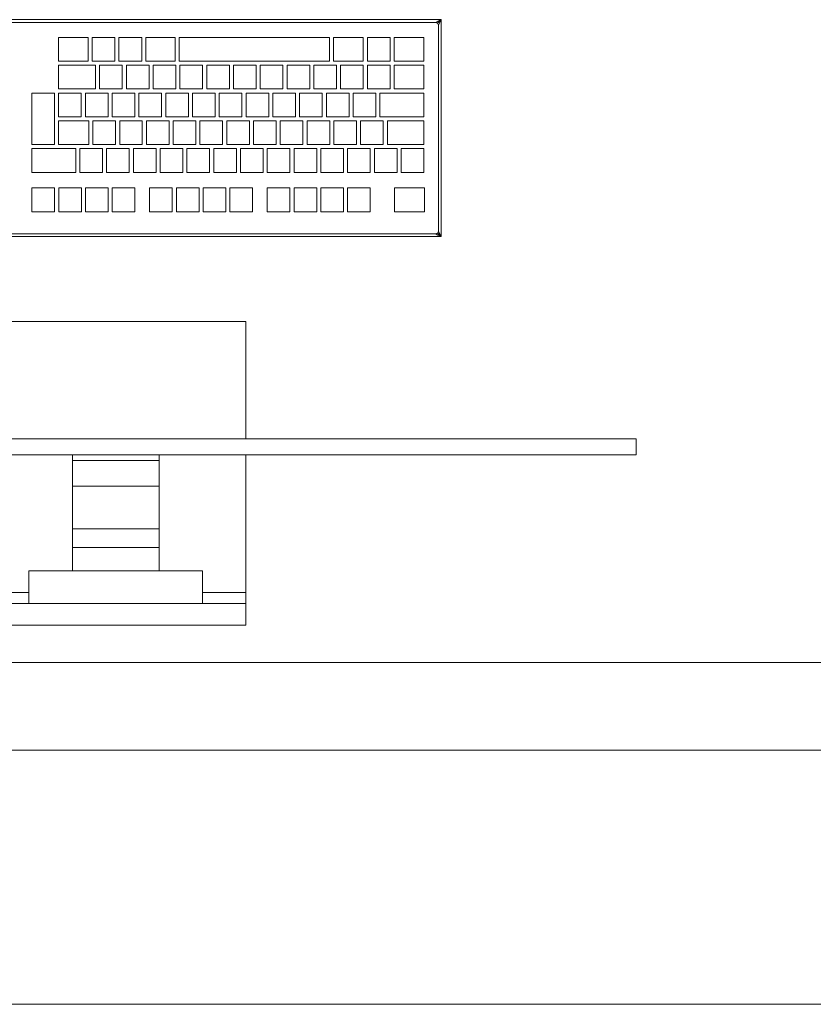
# Model space of a CAD drawing. Header units: millimetres. Extents: x 2 to 902, y -447 to 199.
# Tile 899 of 1056: x 57.883 to 58.813, y 145.724 to 146.877. Entities that reach past the tile are written whole.
import ezdxf

# ---------------------------------------------------------------- set-up
doc = ezdxf.new("R2010")
doc.units = ezdxf.units.MM
doc.header["$MEASUREMENT"] = 0
for name, color, linetype, lineweight in [('IFC-Elemento construtivo genérico-Contorno', 253, 'Continuous', 5), ('IFC-Laje-Contorno', 134, 'Continuous', 5), ('IFC-Parede-Contorno', 42, 'Continuous', 5)]:
    doc.layers.add(name, color=color, linetype=linetype, lineweight=lineweight)

msp = doc.modelspace()

# ---------------------------------------------------------------- linework, layer by layer
at = {"layer": 'IFC-Elemento construtivo genérico-Contorno', "color": 7, "lineweight": 5}
for p, q in [((57.6149, 146.8772), (58.3769, 146.8772)), ((57.6149, 146.8772), (58.3769, 146.8772)), ((57.6212, 146.874), (58.3705, 146.874)), ((57.6212, 146.874), (58.3705, 146.874)), ((58.3705, 146.874), (58.3769, 146.8772)), ((58.3705, 146.874), (58.3732, 146.8753)), ((58.3705, 146.874), (58.3719, 146.8746)), ((58.3705, 146.874), (58.3721, 146.8733)), ((58.3705, 146.874), (58.3721, 146.8733)), ((58.3705, 146.874), (58.3714, 146.8736)), ((58.3705, 146.874), (58.3728, 146.8731)), ((58.3714, 146.8736), (58.3728, 146.8731)), ((58.3714, 146.8736), (58.3721, 146.8733)), ((58.3714, 146.8736), (58.3721, 146.8733)), ((58.3719, 146.8746), (58.3769, 146.8772)), ((58.3728, 146.8731), (58.3744, 146.8747)), ((58.3728, 146.8731), (58.3744, 146.8747)), ((58.3732, 146.8753), (58.3769, 146.8772)), ((58.3737, 146.8708), (58.3769, 146.8772)), ((58.3744, 146.8747), (58.3769, 146.8772)), ((58.3744, 146.8747), (58.3769, 146.8772)), ((58.3769, 146.6232), (58.3769, 146.8772)), ((58.3769, 146.6232), (58.3769, 146.8772)), ((58.3721, 146.8733), (58.3728, 146.8731)), ((58.3721, 146.8733), (58.3728, 146.8731)), ((58.3728, 146.8731), (58.3734, 146.8716)), ((58.3728, 146.8731), (58.3737, 146.8708)), ((58.3728, 146.8731), (58.3737, 146.8708)), ((58.3728, 146.8731), (58.3734, 146.8716)), ((58.3734, 146.8716), (58.3737, 146.8708)), ((58.3734, 146.8716), (58.3737, 146.8708)), ((58.3737, 146.8708), (58.375, 146.8734)), ((58.3737, 146.8708), (58.3741, 146.8715)), ((58.3737, 146.6295), (58.3737, 146.8708)), ((58.3737, 146.6295), (58.3737, 146.8708)), ((58.3741, 146.8715), (58.375, 146.8734)), ((57.929, 146.8287), (57.929, 146.8565)), ((57.929, 146.8565), (57.9635, 146.8565)), ((57.929, 146.8287), (57.929, 146.8565)), ((57.929, 146.8565), (57.9635, 146.8565)), ((57.9635, 146.8287), (57.9635, 146.8565)), ((57.9635, 146.8287), (57.9635, 146.8565)), ((57.9684, 146.8287), (57.9684, 146.8565)), ((57.9684, 146.8565), (57.9949, 146.8565)), ((57.9684, 146.8287), (57.9684, 146.8565)), ((57.9684, 146.8565), (57.9949, 146.8565)), ((57.9949, 146.8287), (57.9949, 146.8565)), ((57.9949, 146.8287), (57.9949, 146.8565)), ((57.9997, 146.8287), (57.9997, 146.8565)), ((57.9997, 146.8565), (58.0263, 146.8565)), ((57.9997, 146.8287), (57.9997, 146.8565)), ((57.9997, 146.8565), (58.0263, 146.8565)), ((58.0263, 146.8287), (58.0263, 146.8565)), ((58.0263, 146.8287), (58.0263, 146.8565)), ((58.0311, 146.8287), (58.0311, 146.8565)), ((58.0311, 146.8565), (58.0655, 146.8565)), ((58.0311, 146.8287), (58.0311, 146.8565)), ((58.0311, 146.8565), (58.0655, 146.8565)), ((58.0655, 146.8287), (58.0655, 146.8565)), ((58.0655, 146.8287), (58.0655, 146.8565)), ((58.0703, 146.8287), (58.0703, 146.8565)), ((58.0703, 146.8565), (58.2461, 146.8565)), ((58.0703, 146.8287), (58.0703, 146.8565)), ((58.0703, 146.8565), (58.2461, 146.8565)), ((58.2461, 146.8287), (58.2461, 146.8565)), ((58.2461, 146.8287), (58.2461, 146.8565)), ((58.251, 146.8287), (58.251, 146.8565)), ((58.251, 146.8565), (58.2857, 146.8565)), ((58.251, 146.8287), (58.251, 146.8565)), ((58.251, 146.8565), (58.2857, 146.8565)), ((58.2857, 146.8287), (58.2857, 146.8565)), ((58.2857, 146.8287), (58.2857, 146.8565)), ((58.2906, 146.8287), (58.2906, 146.8565)), ((58.2906, 146.8565), (58.3171, 146.8565)), ((58.2906, 146.8287), (58.2906, 146.8565)), ((58.2906, 146.8565), (58.3171, 146.8565)), ((58.3171, 146.8287), (58.3171, 146.8565)), ((58.3171, 146.8287), (58.3171, 146.8565)), ((58.3219, 146.8287), (58.3219, 146.8565)), ((58.3219, 146.8565), (58.3567, 146.8565)), ((58.3219, 146.8287), (58.3219, 146.8565)), ((58.3219, 146.8565), (58.3567, 146.8565)), ((58.3567, 146.8287), (58.3567, 146.8565)), ((58.3567, 146.8287), (58.3567, 146.8565)), ((57.929, 146.8287), (57.9635, 146.8287)), ((57.929, 146.8287), (57.9635, 146.8287)), ((57.9684, 146.8287), (57.9949, 146.8287)), ((57.9684, 146.8287), (57.9949, 146.8287)), ((57.9997, 146.8287), (58.0263, 146.8287)), ((57.9997, 146.8287), (58.0263, 146.8287)), ((58.0311, 146.8287), (58.0655, 146.8287)), ((58.0311, 146.8287), (58.0655, 146.8287)), ((58.0703, 146.8287), (58.2461, 146.8287)), ((58.0703, 146.8287), (58.2461, 146.8287)), ((58.251, 146.8287), (58.2857, 146.8287)), ((58.251, 146.8287), (58.2857, 146.8287)), ((58.2906, 146.8287), (58.3171, 146.8287)), ((58.2906, 146.8287), (58.3171, 146.8287)), ((58.3219, 146.8287), (58.3567, 146.8287)), ((58.3219, 146.8287), (58.3567, 146.8287)), ((57.929, 146.7962), (57.929, 146.8239)), ((57.929, 146.8239), (57.9722, 146.8239)), ((57.929, 146.7962), (57.929, 146.8239)), ((57.929, 146.8239), (57.9722, 146.8239)), ((57.9722, 146.7962), (57.9722, 146.8239)), ((57.9722, 146.7962), (57.9722, 146.8239)), ((57.977, 146.7962), (57.977, 146.8239)), ((57.977, 146.8239), (58.0036, 146.8239)), ((57.977, 146.7962), (57.977, 146.8239)), ((57.977, 146.8239), (58.0036, 146.8239)), ((58.0036, 146.7962), (58.0036, 146.8239)), ((58.0036, 146.7962), (58.0036, 146.8239)), ((58.0084, 146.7962), (58.0084, 146.8239)), ((58.0084, 146.8239), (58.0349, 146.8239)), ((58.0084, 146.7962), (58.0084, 146.8239)), ((58.0084, 146.8239), (58.0349, 146.8239)), ((58.0349, 146.7962), (58.0349, 146.8239)), ((58.0349, 146.7962), (58.0349, 146.8239)), ((58.0397, 146.7962), (58.0397, 146.8239)), ((58.0397, 146.8239), (58.0663, 146.8239)), ((58.0397, 146.7962), (58.0397, 146.8239)), ((58.0397, 146.8239), (58.0663, 146.8239)), ((58.0663, 146.7962), (58.0663, 146.8239)), ((58.0663, 146.7962), (58.0663, 146.8239)), ((58.0711, 146.7962), (58.0711, 146.8239)), ((58.0711, 146.8239), (58.0976, 146.8239)), ((58.0711, 146.7962), (58.0711, 146.8239)), ((58.0711, 146.8239), (58.0976, 146.8239)), ((58.0976, 146.7962), (58.0976, 146.8239)), ((58.0976, 146.7962), (58.0976, 146.8239)), ((58.1024, 146.7962), (58.1024, 146.8239)), ((58.1024, 146.8239), (58.129, 146.8239)), ((58.1024, 146.7962), (58.1024, 146.8239)), ((58.1024, 146.8239), (58.129, 146.8239)), ((58.129, 146.7962), (58.129, 146.8239)), ((58.129, 146.7962), (58.129, 146.8239)), ((58.1338, 146.7962), (58.1338, 146.8239)), ((58.1338, 146.8239), (58.1603, 146.8239)), ((58.1338, 146.7962), (58.1338, 146.8239)), ((58.1338, 146.8239), (58.1603, 146.8239)), ((58.1603, 146.7962), (58.1603, 146.8239)), ((58.1603, 146.7962), (58.1603, 146.8239)), ((58.1652, 146.7962), (58.1652, 146.8239)), ((58.1652, 146.8239), (58.1917, 146.8239)), ((58.1652, 146.7962), (58.1652, 146.8239)), ((58.1652, 146.8239), (58.1917, 146.8239)), ((58.1917, 146.7962), (58.1917, 146.8239)), ((58.1917, 146.7962), (58.1917, 146.8239)), ((58.1965, 146.7962), (58.1965, 146.8239)), ((58.1965, 146.8239), (58.223, 146.8239)), ((58.1965, 146.7962), (58.1965, 146.8239)), ((58.1965, 146.8239), (58.223, 146.8239)), ((58.223, 146.7962), (58.223, 146.8239)), ((58.223, 146.7962), (58.223, 146.8239)), ((58.2279, 146.7962), (58.2279, 146.8239)), ((58.2279, 146.8239), (58.2544, 146.8239)), ((58.2279, 146.7962), (58.2279, 146.8239)), ((58.2279, 146.8239), (58.2544, 146.8239)), ((58.2544, 146.7962), (58.2544, 146.8239)), ((58.2544, 146.7962), (58.2544, 146.8239)), ((58.2592, 146.7962), (58.2592, 146.8239)), ((58.2592, 146.8239), (58.2857, 146.8239)), ((58.2592, 146.7962), (58.2592, 146.8239)), ((58.2592, 146.8239), (58.2857, 146.8239)), ((58.2857, 146.7962), (58.2857, 146.8239)), ((58.2857, 146.7962), (58.2857, 146.8239)), ((58.2906, 146.7962), (58.2906, 146.8239)), ((58.2906, 146.8239), (58.3171, 146.8239)), ((58.2906, 146.7962), (58.2906, 146.8239)), ((58.2906, 146.8239), (58.3171, 146.8239)), ((58.3171, 146.7962), (58.3171, 146.8239)), ((58.3171, 146.7962), (58.3171, 146.8239)), ((58.3219, 146.7962), (58.3219, 146.8239)), ((58.3219, 146.8239), (58.3567, 146.8239)), ((58.3219, 146.7962), (58.3219, 146.8239)), ((58.3219, 146.8239), (58.3567, 146.8239)), ((58.3567, 146.7962), (58.3567, 146.8239)), ((58.3567, 146.7962), (58.3567, 146.8239)), ((57.929, 146.7962), (57.9722, 146.7962)), ((57.929, 146.7962), (57.9722, 146.7962)), ((57.977, 146.7962), (58.0036, 146.7962)), ((57.977, 146.7962), (58.0036, 146.7962)), ((58.0084, 146.7962), (58.0349, 146.7962)), ((58.0084, 146.7962), (58.0349, 146.7962)), ((58.0397, 146.7962), (58.0663, 146.7962)), ((58.0397, 146.7962), (58.0663, 146.7962)), ((58.0711, 146.7962), (58.0976, 146.7962)), ((58.0711, 146.7962), (58.0976, 146.7962)), ((58.1024, 146.7962), (58.129, 146.7962)), ((58.1024, 146.7962), (58.129, 146.7962)), ((58.1338, 146.7962), (58.1603, 146.7962)), ((58.1338, 146.7962), (58.1603, 146.7962)), ((58.1652, 146.7962), (58.1917, 146.7962)), ((58.1652, 146.7962), (58.1917, 146.7962)), ((58.1965, 146.7962), (58.223, 146.7962)), ((58.1965, 146.7962), (58.223, 146.7962)), ((58.2279, 146.7962), (58.2544, 146.7962)), ((58.2279, 146.7962), (58.2544, 146.7962)), ((58.2592, 146.7962), (58.2857, 146.7962)), ((58.2592, 146.7962), (58.2857, 146.7962)), ((58.2906, 146.7962), (58.3171, 146.7962)), ((58.2906, 146.7962), (58.3171, 146.7962)), ((58.3219, 146.7962), (58.3567, 146.7962)), ((58.3219, 146.7962), (58.3567, 146.7962)), ((57.8977, 146.731), (57.8977, 146.7913)), ((57.8977, 146.7913), (57.9242, 146.7913)), ((57.8977, 146.731), (57.8977, 146.7913)), ((57.8977, 146.7913), (57.9242, 146.7913)), ((57.9242, 146.731), (57.9242, 146.7913)), ((57.9242, 146.731), (57.9242, 146.7913)), ((57.929, 146.7636), (57.929, 146.7913)), ((57.929, 146.7913), (57.9555, 146.7913)), ((57.929, 146.7636), (57.929, 146.7913)), ((57.929, 146.7913), (57.9555, 146.7913)), ((57.9555, 146.7636), (57.9555, 146.7913)), ((57.9555, 146.7636), (57.9555, 146.7913)), ((57.9604, 146.7636), (57.9604, 146.7913)), ((57.9604, 146.7913), (57.9869, 146.7913)), ((57.9604, 146.7636), (57.9604, 146.7913)), ((57.9604, 146.7913), (57.9869, 146.7913)), ((57.9869, 146.7636), (57.9869, 146.7913)), ((57.9869, 146.7636), (57.9869, 146.7913)), ((57.9917, 146.7636), (57.9917, 146.7913)), ((57.9917, 146.7913), (58.0182, 146.7913)), ((57.9917, 146.7636), (57.9917, 146.7913)), ((57.9917, 146.7913), (58.0182, 146.7913)), ((58.0182, 146.7636), (58.0182, 146.7913)), ((58.0182, 146.7636), (58.0182, 146.7913)), ((58.0231, 146.7636), (58.0231, 146.7913)), ((58.0231, 146.7913), (58.0496, 146.7913)), ((58.0231, 146.7636), (58.0231, 146.7913)), ((58.0231, 146.7913), (58.0496, 146.7913)), ((58.0496, 146.7636), (58.0496, 146.7913)), ((58.0496, 146.7636), (58.0496, 146.7913)), ((58.0544, 146.7636), (58.0544, 146.7913)), ((58.0544, 146.7913), (58.0809, 146.7913)), ((58.0544, 146.7636), (58.0544, 146.7913)), ((58.0544, 146.7913), (58.0809, 146.7913)), ((58.0809, 146.7636), (58.0809, 146.7913)), ((58.0809, 146.7636), (58.0809, 146.7913)), ((58.0858, 146.7636), (58.0858, 146.7913)), ((58.0858, 146.7913), (58.1123, 146.7913)), ((58.0858, 146.7636), (58.0858, 146.7913)), ((58.0858, 146.7913), (58.1123, 146.7913)), ((58.1123, 146.7636), (58.1123, 146.7913)), ((58.1123, 146.7636), (58.1123, 146.7913)), ((58.1171, 146.7636), (58.1171, 146.7913)), ((58.1171, 146.7913), (58.1437, 146.7913)), ((58.1171, 146.7636), (58.1171, 146.7913)), ((58.1171, 146.7913), (58.1437, 146.7913)), ((58.1437, 146.7636), (58.1437, 146.7913)), ((58.1437, 146.7636), (58.1437, 146.7913)), ((58.1485, 146.7636), (58.1485, 146.7913)), ((58.1485, 146.7913), (58.175, 146.7913)), ((58.1485, 146.7636), (58.1485, 146.7913)), ((58.1485, 146.7913), (58.175, 146.7913)), ((58.175, 146.7636), (58.175, 146.7913)), ((58.175, 146.7636), (58.175, 146.7913)), ((58.1798, 146.7636), (58.1798, 146.7913)), ((58.1798, 146.7913), (58.2064, 146.7913)), ((58.1798, 146.7636), (58.1798, 146.7913)), ((58.1798, 146.7913), (58.2064, 146.7913)), ((58.2064, 146.7636), (58.2064, 146.7913)), ((58.2064, 146.7636), (58.2064, 146.7913)), ((58.2112, 146.7636), (58.2112, 146.7913)), ((58.2112, 146.7913), (58.2377, 146.7913)), ((58.2112, 146.7636), (58.2112, 146.7913)), ((58.2112, 146.7913), (58.2377, 146.7913)), ((58.2377, 146.7636), (58.2377, 146.7913)), ((58.2377, 146.7636), (58.2377, 146.7913)), ((58.2425, 146.7636), (58.2425, 146.7913)), ((58.2425, 146.7913), (58.2691, 146.7913)), ((58.2425, 146.7636), (58.2425, 146.7913)), ((58.2425, 146.7913), (58.2691, 146.7913)), ((58.2691, 146.7636), (58.2691, 146.7913)), ((58.2691, 146.7636), (58.2691, 146.7913)), ((58.2739, 146.7636), (58.2739, 146.7913)), ((58.2739, 146.7913), (58.3004, 146.7913)), ((58.2739, 146.7636), (58.2739, 146.7913)), ((58.2739, 146.7913), (58.3004, 146.7913)), ((58.3004, 146.7636), (58.3004, 146.7913)), ((58.3004, 146.7636), (58.3004, 146.7913)), ((58.3052, 146.7636), (58.3052, 146.7913)), ((58.3052, 146.7913), (58.3567, 146.7913)), ((58.3052, 146.7636), (58.3052, 146.7913)), ((58.3052, 146.7913), (58.3567, 146.7913)), ((58.3567, 146.7636), (58.3567, 146.7913)), ((58.3567, 146.7636), (58.3567, 146.7913)), ((57.929, 146.7636), (57.9555, 146.7636)), ((57.929, 146.7636), (57.9555, 146.7636)), ((57.929, 146.731), (57.929, 146.7587)), ((57.929, 146.7587), (57.9643, 146.7587)), ((57.929, 146.731), (57.929, 146.7587)), ((57.929, 146.7587), (57.9643, 146.7587)), ((57.9604, 146.7636), (57.9869, 146.7636)), ((57.9604, 146.7636), (57.9869, 146.7636)), ((57.9643, 146.731), (57.9643, 146.7587)), ((57.9643, 146.731), (57.9643, 146.7587)), ((57.9691, 146.731), (57.9691, 146.7587)), ((57.9691, 146.7587), (57.9956, 146.7587)), ((57.9691, 146.731), (57.9691, 146.7587)), ((57.9691, 146.7587), (57.9956, 146.7587)), ((57.9917, 146.7636), (58.0182, 146.7636)), ((57.9917, 146.7636), (58.0182, 146.7636)), ((57.9956, 146.731), (57.9956, 146.7587)), ((57.9956, 146.731), (57.9956, 146.7587)), ((58.0005, 146.731), (58.0005, 146.7587)), ((58.0005, 146.7587), (58.027, 146.7587)), ((58.0005, 146.731), (58.0005, 146.7587)), ((58.0005, 146.7587), (58.027, 146.7587)), ((58.0231, 146.7636), (58.0496, 146.7636)), ((58.0231, 146.7636), (58.0496, 146.7636)), ((58.027, 146.731), (58.027, 146.7587)), ((58.027, 146.731), (58.027, 146.7587)), ((58.0318, 146.731), (58.0318, 146.7587)), ((58.0318, 146.7587), (58.0584, 146.7587)), ((58.0318, 146.731), (58.0318, 146.7587)), ((58.0318, 146.7587), (58.0584, 146.7587)), ((58.0544, 146.7636), (58.0809, 146.7636)), ((58.0544, 146.7636), (58.0809, 146.7636)), ((58.0584, 146.731), (58.0584, 146.7587)), ((58.0584, 146.731), (58.0584, 146.7587)), ((58.0632, 146.731), (58.0632, 146.7587)), ((58.0632, 146.7587), (58.0897, 146.7587)), ((58.0632, 146.731), (58.0632, 146.7587)), ((58.0632, 146.7587), (58.0897, 146.7587)), ((58.0858, 146.7636), (58.1123, 146.7636)), ((58.0858, 146.7636), (58.1123, 146.7636)), ((58.0897, 146.731), (58.0897, 146.7587)), ((58.0897, 146.731), (58.0897, 146.7587)), ((58.0945, 146.731), (58.0945, 146.7587)), ((58.0945, 146.7587), (58.1211, 146.7587)), ((58.0945, 146.731), (58.0945, 146.7587)), ((58.0945, 146.7587), (58.1211, 146.7587)), ((58.1171, 146.7636), (58.1437, 146.7636)), ((58.1171, 146.7636), (58.1437, 146.7636)), ((58.1211, 146.731), (58.1211, 146.7587)), ((58.1211, 146.731), (58.1211, 146.7587)), ((58.1259, 146.731), (58.1259, 146.7587)), ((58.1259, 146.7587), (58.1524, 146.7587)), ((58.1259, 146.731), (58.1259, 146.7587)), ((58.1259, 146.7587), (58.1524, 146.7587)), ((58.1485, 146.7636), (58.175, 146.7636)), ((58.1485, 146.7636), (58.175, 146.7636)), ((58.1524, 146.731), (58.1524, 146.7587)), ((58.1524, 146.731), (58.1524, 146.7587)), ((58.1572, 146.731), (58.1572, 146.7587)), ((58.1572, 146.7587), (58.1838, 146.7587)), ((58.1572, 146.731), (58.1572, 146.7587)), ((58.1572, 146.7587), (58.1838, 146.7587)), ((58.1798, 146.7636), (58.2064, 146.7636)), ((58.1798, 146.7636), (58.2064, 146.7636)), ((58.1838, 146.731), (58.1838, 146.7587)), ((58.1838, 146.731), (58.1838, 146.7587)), ((58.1886, 146.731), (58.1886, 146.7587)), ((58.1886, 146.7587), (58.2151, 146.7587)), ((58.1886, 146.731), (58.1886, 146.7587)), ((58.1886, 146.7587), (58.2151, 146.7587)), ((58.2112, 146.7636), (58.2377, 146.7636)), ((58.2112, 146.7636), (58.2377, 146.7636)), ((58.2151, 146.731), (58.2151, 146.7587)), ((58.2151, 146.731), (58.2151, 146.7587)), ((58.22, 146.731), (58.22, 146.7587)), ((58.22, 146.7587), (58.2465, 146.7587)), ((58.22, 146.731), (58.22, 146.7587)), ((58.22, 146.7587), (58.2465, 146.7587)), ((58.2425, 146.7636), (58.2691, 146.7636)), ((58.2425, 146.7636), (58.2691, 146.7636)), ((58.2465, 146.731), (58.2465, 146.7587)), ((58.2465, 146.731), (58.2465, 146.7587)), ((58.2513, 146.731), (58.2513, 146.7587)), ((58.2513, 146.7587), (58.2778, 146.7587)), ((58.2513, 146.731), (58.2513, 146.7587)), ((58.2513, 146.7587), (58.2778, 146.7587)), ((58.2739, 146.7636), (58.3004, 146.7636)), ((58.2739, 146.7636), (58.3004, 146.7636)), ((58.2778, 146.731), (58.2778, 146.7587)), ((58.2778, 146.731), (58.2778, 146.7587)), ((58.2827, 146.731), (58.2827, 146.7587)), ((58.2827, 146.7587), (58.3092, 146.7587)), ((58.2827, 146.731), (58.2827, 146.7587)), ((58.2827, 146.7587), (58.3092, 146.7587)), ((58.3052, 146.7636), (58.3567, 146.7636)), ((58.3052, 146.7636), (58.3567, 146.7636)), ((58.3092, 146.731), (58.3092, 146.7587)), ((58.3092, 146.731), (58.3092, 146.7587)), ((58.314, 146.731), (58.314, 146.7587)), ((58.314, 146.7587), (58.3567, 146.7587)), ((58.314, 146.731), (58.314, 146.7587)), ((58.314, 146.7587), (58.3567, 146.7587)), ((58.3567, 146.731), (58.3567, 146.7587)), ((58.3567, 146.731), (58.3567, 146.7587)), ((57.8977, 146.731), (57.9242, 146.731)), ((57.8977, 146.731), (57.9242, 146.731)), ((57.8977, 146.6984), (57.8977, 146.7262)), ((57.8977, 146.7262), (57.949, 146.7262)), ((57.8977, 146.6984), (57.8977, 146.7262)), ((57.8977, 146.7262), (57.949, 146.7262)), ((57.929, 146.731), (57.9643, 146.731)), ((57.929, 146.731), (57.9643, 146.731)), ((57.949, 146.6984), (57.949, 146.7262)), ((57.949, 146.6984), (57.949, 146.7262)), ((57.9539, 146.6984), (57.9539, 146.7262)), ((57.9539, 146.7262), (57.9804, 146.7262)), ((57.9539, 146.6984), (57.9539, 146.7262)), ((57.9539, 146.7262), (57.9804, 146.7262)), ((57.9691, 146.731), (57.9956, 146.731)), ((57.9691, 146.731), (57.9956, 146.731)), ((57.9804, 146.6984), (57.9804, 146.7262)), ((57.9804, 146.6984), (57.9804, 146.7262)), ((57.9852, 146.6984), (57.9852, 146.7262)), ((57.9852, 146.7262), (58.0118, 146.7262)), ((57.9852, 146.6984), (57.9852, 146.7262)), ((57.9852, 146.7262), (58.0118, 146.7262)), ((58.0005, 146.731), (58.027, 146.731)), ((58.0005, 146.731), (58.027, 146.731)), ((58.0118, 146.6984), (58.0118, 146.7262)), ((58.0118, 146.6984), (58.0118, 146.7262)), ((58.0166, 146.6984), (58.0166, 146.7262)), ((58.0166, 146.7262), (58.0431, 146.7262)), ((58.0166, 146.6984), (58.0166, 146.7262)), ((58.0166, 146.7262), (58.0431, 146.7262)), ((58.0318, 146.731), (58.0584, 146.731)), ((58.0318, 146.731), (58.0584, 146.731)), ((58.0431, 146.6984), (58.0431, 146.7262)), ((58.0431, 146.6984), (58.0431, 146.7262)), ((58.0479, 146.6984), (58.0479, 146.7262)), ((58.0479, 146.7262), (58.0745, 146.7262)), ((58.0479, 146.6984), (58.0479, 146.7262)), ((58.0479, 146.7262), (58.0745, 146.7262)), ((58.0632, 146.731), (58.0897, 146.731)), ((58.0632, 146.731), (58.0897, 146.731)), ((58.0745, 146.6984), (58.0745, 146.7262)), ((58.0745, 146.6984), (58.0745, 146.7262)), ((58.0793, 146.6984), (58.0793, 146.7262)), ((58.0793, 146.7262), (58.1058, 146.7262)), ((58.0793, 146.6984), (58.0793, 146.7262)), ((58.0793, 146.7262), (58.1058, 146.7262)), ((58.0945, 146.731), (58.1211, 146.731)), ((58.0945, 146.731), (58.1211, 146.731)), ((58.1058, 146.6984), (58.1058, 146.7262)), ((58.1058, 146.6984), (58.1058, 146.7262)), ((58.1106, 146.6984), (58.1106, 146.7262)), ((58.1106, 146.7262), (58.1372, 146.7262)), ((58.1106, 146.6984), (58.1106, 146.7262)), ((58.1106, 146.7262), (58.1372, 146.7262)), ((58.1259, 146.731), (58.1524, 146.731)), ((58.1259, 146.731), (58.1524, 146.731)), ((58.1372, 146.6984), (58.1372, 146.7262)), ((58.1372, 146.6984), (58.1372, 146.7262)), ((58.142, 146.6984), (58.142, 146.7262)), ((58.142, 146.7262), (58.1685, 146.7262)), ((58.142, 146.6984), (58.142, 146.7262)), ((58.142, 146.7262), (58.1685, 146.7262)), ((58.1572, 146.731), (58.1838, 146.731)), ((58.1572, 146.731), (58.1838, 146.731)), ((58.1685, 146.6984), (58.1685, 146.7262)), ((58.1685, 146.6984), (58.1685, 146.7262)), ((58.1734, 146.6984), (58.1734, 146.7262)), ((58.1734, 146.7262), (58.1999, 146.7262)), ((58.1734, 146.6984), (58.1734, 146.7262)), ((58.1734, 146.7262), (58.1999, 146.7262)), ((58.1886, 146.731), (58.2151, 146.731)), ((58.1886, 146.731), (58.2151, 146.731)), ((58.1999, 146.6984), (58.1999, 146.7262)), ((58.1999, 146.6984), (58.1999, 146.7262)), ((58.2047, 146.6984), (58.2047, 146.7262)), ((58.2047, 146.7262), (58.2312, 146.7262)), ((58.2047, 146.6984), (58.2047, 146.7262)), ((58.2047, 146.7262), (58.2312, 146.7262)), ((58.22, 146.731), (58.2465, 146.731)), ((58.22, 146.731), (58.2465, 146.731)), ((58.2312, 146.6984), (58.2312, 146.7262)), ((58.2312, 146.6984), (58.2312, 146.7262)), ((58.2361, 146.6984), (58.2361, 146.7262)), ((58.2361, 146.7262), (58.2626, 146.7262)), ((58.2361, 146.6984), (58.2361, 146.7262)), ((58.2361, 146.7262), (58.2626, 146.7262)), ((58.2513, 146.731), (58.2778, 146.731)), ((58.2513, 146.731), (58.2778, 146.731)), ((58.2626, 146.6984), (58.2626, 146.7262)), ((58.2626, 146.6984), (58.2626, 146.7262)), ((58.2674, 146.6984), (58.2674, 146.7262)), ((58.2674, 146.7262), (58.2939, 146.7262)), ((58.2674, 146.6984), (58.2674, 146.7262)), ((58.2674, 146.7262), (58.2939, 146.7262)), ((58.2827, 146.731), (58.3092, 146.731)), ((58.2827, 146.731), (58.3092, 146.731)), ((58.2939, 146.6984), (58.2939, 146.7262)), ((58.2939, 146.6984), (58.2939, 146.7262)), ((58.2988, 146.6984), (58.2988, 146.7262)), ((58.2988, 146.7262), (58.3253, 146.7262)), ((58.2988, 146.6984), (58.2988, 146.7262)), ((58.2988, 146.7262), (58.3253, 146.7262)), ((58.314, 146.731), (58.3567, 146.731)), ((58.314, 146.731), (58.3567, 146.731)), ((58.3253, 146.6984), (58.3253, 146.7262)), ((58.3253, 146.6984), (58.3253, 146.7262)), ((58.3301, 146.6984), (58.3301, 146.7262)), ((58.3301, 146.7262), (58.3567, 146.7262)), ((58.3301, 146.6984), (58.3301, 146.7262)), ((58.3301, 146.7262), (58.3567, 146.7262)), ((58.3567, 146.6984), (58.3567, 146.7262)), ((58.3567, 146.6984), (58.3567, 146.7262)), ((57.8977, 146.6984), (57.949, 146.6984)), ((57.8977, 146.6984), (57.949, 146.6984)), ((57.9539, 146.6984), (57.9804, 146.6984)), ((57.9539, 146.6984), (57.9804, 146.6984)), ((57.9852, 146.6984), (58.0118, 146.6984)), ((57.9852, 146.6984), (58.0118, 146.6984)), ((58.0166, 146.6984), (58.0431, 146.6984)), ((58.0166, 146.6984), (58.0431, 146.6984)), ((58.0479, 146.6984), (58.0745, 146.6984)), ((58.0479, 146.6984), (58.0745, 146.6984)), ((58.0793, 146.6984), (58.1058, 146.6984)), ((58.0793, 146.6984), (58.1058, 146.6984)), ((58.1106, 146.6984), (58.1372, 146.6984)), ((58.1106, 146.6984), (58.1372, 146.6984)), ((58.142, 146.6984), (58.1685, 146.6984)), ((58.142, 146.6984), (58.1685, 146.6984)), ((58.1734, 146.6984), (58.1999, 146.6984)), ((58.1734, 146.6984), (58.1999, 146.6984)), ((58.2047, 146.6984), (58.2312, 146.6984)), ((58.2047, 146.6984), (58.2312, 146.6984)), ((58.2361, 146.6984), (58.2626, 146.6984)), ((58.2361, 146.6984), (58.2626, 146.6984)), ((58.2674, 146.6984), (58.2939, 146.6984)), ((58.2674, 146.6984), (58.2939, 146.6984)), ((58.2988, 146.6984), (58.3253, 146.6984)), ((58.2988, 146.6984), (58.3253, 146.6984)), ((58.3301, 146.6984), (58.3567, 146.6984)), ((58.3301, 146.6984), (58.3567, 146.6984)), ((57.8977, 146.6524), (57.8977, 146.6802)), ((57.8977, 146.6802), (57.9242, 146.6802)), ((57.8977, 146.6524), (57.8977, 146.6802)), ((57.8977, 146.6802), (57.9242, 146.6802)), ((57.9242, 146.6524), (57.9242, 146.6802)), ((57.9242, 146.6524), (57.9242, 146.6802)), ((57.9291, 146.6524), (57.9291, 146.6802)), ((57.9291, 146.6802), (57.9556, 146.6802)), ((57.9291, 146.6524), (57.9291, 146.6802)), ((57.9291, 146.6802), (57.9556, 146.6802)), ((57.9556, 146.6524), (57.9556, 146.6802)), ((57.9556, 146.6524), (57.9556, 146.6802)), ((57.9604, 146.6524), (57.9604, 146.6802)), ((57.9604, 146.6802), (57.9869, 146.6802)), ((57.9604, 146.6524), (57.9604, 146.6802)), ((57.9604, 146.6802), (57.9869, 146.6802)), ((57.9869, 146.6524), (57.9869, 146.6802)), ((57.9869, 146.6524), (57.9869, 146.6802)), ((57.9918, 146.6524), (57.9918, 146.6802)), ((57.9918, 146.6802), (58.0183, 146.6802)), ((57.9918, 146.6524), (57.9918, 146.6802)), ((57.9918, 146.6802), (58.0183, 146.6802)), ((58.0183, 146.6524), (58.0183, 146.6802)), ((58.0183, 146.6524), (58.0183, 146.6802)), ((58.0355, 146.6524), (58.0355, 146.6802)), ((58.0355, 146.6802), (58.0621, 146.6802)), ((58.0355, 146.6524), (58.0355, 146.6802)), ((58.0355, 146.6802), (58.0621, 146.6802)), ((58.0621, 146.6524), (58.0621, 146.6802)), ((58.0621, 146.6524), (58.0621, 146.6802)), ((58.0669, 146.6524), (58.0669, 146.6802)), ((58.0669, 146.6802), (58.0934, 146.6802)), ((58.0669, 146.6524), (58.0669, 146.6802)), ((58.0669, 146.6802), (58.0934, 146.6802)), ((58.0934, 146.6524), (58.0934, 146.6802)), ((58.0934, 146.6524), (58.0934, 146.6802)), ((58.0982, 146.6524), (58.0982, 146.6802)), ((58.0982, 146.6802), (58.1248, 146.6802)), ((58.0982, 146.6524), (58.0982, 146.6802)), ((58.0982, 146.6802), (58.1248, 146.6802)), ((58.1248, 146.6524), (58.1248, 146.6802)), ((58.1248, 146.6524), (58.1248, 146.6802)), ((58.1296, 146.6524), (58.1296, 146.6802)), ((58.1296, 146.6802), (58.1561, 146.6802)), ((58.1296, 146.6524), (58.1296, 146.6802)), ((58.1296, 146.6802), (58.1561, 146.6802)), ((58.1561, 146.6524), (58.1561, 146.6802)), ((58.1561, 146.6524), (58.1561, 146.6802)), ((58.1734, 146.6524), (58.1734, 146.6802)), ((58.1734, 146.6802), (58.1999, 146.6802)), ((58.1734, 146.6524), (58.1734, 146.6802)), ((58.1734, 146.6802), (58.1999, 146.6802)), ((58.1999, 146.6524), (58.1999, 146.6802)), ((58.1999, 146.6524), (58.1999, 146.6802)), ((58.2047, 146.6524), (58.2047, 146.6802)), ((58.2047, 146.6802), (58.2312, 146.6802)), ((58.2047, 146.6524), (58.2047, 146.6802)), ((58.2047, 146.6802), (58.2312, 146.6802)), ((58.2312, 146.6524), (58.2312, 146.6802)), ((58.2312, 146.6524), (58.2312, 146.6802)), ((58.2361, 146.6524), (58.2361, 146.6802)), ((58.2361, 146.6802), (58.2626, 146.6802)), ((58.2361, 146.6524), (58.2361, 146.6802)), ((58.2361, 146.6802), (58.2626, 146.6802)), ((58.2626, 146.6524), (58.2626, 146.6802)), ((58.2626, 146.6524), (58.2626, 146.6802)), ((58.2674, 146.6524), (58.2674, 146.6802)), ((58.2674, 146.6802), (58.2939, 146.6802)), ((58.2674, 146.6524), (58.2674, 146.6802)), ((58.2674, 146.6802), (58.2939, 146.6802)), ((58.2939, 146.6524), (58.2939, 146.6802)), ((58.2939, 146.6524), (58.2939, 146.6802)), ((58.3223, 146.6524), (58.3223, 146.6802)), ((58.3223, 146.6802), (58.3576, 146.6802)), ((58.3223, 146.6524), (58.3223, 146.6802)), ((58.3223, 146.6802), (58.3576, 146.6802)), ((58.3576, 146.6524), (58.3576, 146.6802)), ((58.3576, 146.6524), (58.3576, 146.6802)), ((57.8977, 146.6524), (57.9242, 146.6524)), ((57.8977, 146.6524), (57.9242, 146.6524)), ((57.9291, 146.6524), (57.9556, 146.6524)), ((57.9291, 146.6524), (57.9556, 146.6524)), ((57.9604, 146.6524), (57.9869, 146.6524)), ((57.9604, 146.6524), (57.9869, 146.6524)), ((57.9918, 146.6524), (58.0183, 146.6524)), ((57.9918, 146.6524), (58.0183, 146.6524)), ((58.0355, 146.6524), (58.0621, 146.6524)), ((58.0355, 146.6524), (58.0621, 146.6524)), ((58.0669, 146.6524), (58.0934, 146.6524)), ((58.0669, 146.6524), (58.0934, 146.6524)), ((58.0982, 146.6524), (58.1248, 146.6524)), ((58.0982, 146.6524), (58.1248, 146.6524)), ((58.1296, 146.6524), (58.1561, 146.6524)), ((58.1296, 146.6524), (58.1561, 146.6524)), ((58.1734, 146.6524), (58.1999, 146.6524)), ((58.1734, 146.6524), (58.1999, 146.6524)), ((58.2047, 146.6524), (58.2312, 146.6524)), ((58.2047, 146.6524), (58.2312, 146.6524)), ((58.2361, 146.6524), (58.2626, 146.6524)), ((58.2361, 146.6524), (58.2626, 146.6524)), ((58.2674, 146.6524), (58.2939, 146.6524)), ((58.2674, 146.6524), (58.2939, 146.6524)), ((58.3223, 146.6524), (58.3576, 146.6524)), ((58.3223, 146.6524), (58.3576, 146.6524)), ((57.6149, 146.6232), (58.3769, 146.6232)), ((57.6149, 146.6232), (58.3769, 146.6232)), ((57.6212, 146.6263), (58.3705, 146.6263)), ((57.6212, 146.6263), (58.3705, 146.6263)), ((58.3705, 146.6263), (58.3728, 146.6273)), ((58.3705, 146.6263), (58.3728, 146.6273)), ((58.3705, 146.6263), (58.371, 146.6265)), ((58.3705, 146.6263), (58.3769, 146.6232)), ((58.3705, 146.6263), (58.3719, 146.6257)), ((58.3705, 146.6263), (58.3712, 146.626)), ((58.3705, 146.6263), (58.3732, 146.625)), ((58.371, 146.6265), (58.3728, 146.6273)), ((58.3712, 146.626), (58.3732, 146.625)), ((58.3712, 146.626), (58.3719, 146.6257)), ((58.3712, 146.626), (58.3719, 146.6257)), ((58.3719, 146.6257), (58.3732, 146.625)), ((58.3728, 146.6273), (58.3737, 146.6295)), ((58.3728, 146.6273), (58.3731, 146.628)), ((58.3728, 146.6273), (58.3731, 146.628)), ((58.3728, 146.6273), (58.3744, 146.6256)), ((58.3728, 146.6273), (58.3744, 146.6256)), ((58.3731, 146.628), (58.3737, 146.6295)), ((58.3731, 146.628), (58.3737, 146.6295)), ((58.3731, 146.628), (58.3734, 146.6287)), ((58.3731, 146.628), (58.3734, 146.6287)), ((58.3732, 146.625), (58.3769, 146.6232)), ((58.3734, 146.6287), (58.3737, 146.6295)), ((58.3734, 146.6287), (58.3737, 146.6295)), ((58.3737, 146.6295), (58.3744, 146.6282)), ((58.3737, 146.6295), (58.375, 146.6269)), ((58.3737, 146.6295), (58.3744, 146.6282)), ((58.3737, 146.6295), (58.3769, 146.6232)), ((58.3744, 146.6282), (58.375, 146.6269)), ((58.3744, 146.6282), (58.3769, 146.6232)), ((58.3744, 146.6256), (58.3769, 146.6232)), ((58.3744, 146.6256), (58.3769, 146.6232)), ((57.8435, 146.5239), (58.1483, 146.5239)), ((57.8435, 146.5239), (58.1483, 146.5239)), ((58.1483, 146.3866), (58.1483, 146.5239)), ((58.1483, 146.3866), (58.1483, 146.5239)), ((57.399, 146.3866), (58.5928, 146.3866)), ((57.399, 146.3866), (58.5928, 146.3866)), ((58.5928, 146.3866), (58.5961, 146.3866)), ((58.5928, 146.3866), (58.5961, 146.3866)), ((58.5961, 146.3866), (58.5991, 146.3866)), ((58.5961, 146.3866), (58.5991, 146.3866)), ((58.5991, 146.3866), (58.6018, 146.3866)), ((58.5991, 146.3866), (58.6018, 146.3866)), ((58.6018, 146.3866), (58.6038, 146.3866)), ((58.6018, 146.3866), (58.6038, 146.3866)), ((58.6038, 146.3866), (58.6051, 146.3866)), ((58.6038, 146.3866), (58.6051, 146.3866)), ((58.6051, 146.3866), (58.6055, 146.3866)), ((58.6051, 146.3866), (58.6055, 146.3866)), ((58.6055, 146.3676), (58.6055, 146.3866)), ((58.6055, 146.3676), (58.6055, 146.3866)), ((57.399, 146.3676), (58.5928, 146.3676)), ((57.399, 146.3676), (58.5928, 146.3676)), ((57.9451, 146.3612), (57.9451, 146.3676)), ((57.9451, 146.3612), (57.9451, 146.3676)), ((58.0467, 146.3612), (58.0467, 146.3676)), ((58.0467, 146.3612), (58.0467, 146.3676)), ((58.1483, 146.2064), (58.1483, 146.3676)), ((58.1483, 146.2064), (58.1483, 146.3676)), ((58.5928, 146.3676), (58.5961, 146.3676)), ((58.5928, 146.3676), (58.5961, 146.3676)), ((58.5961, 146.3676), (58.5991, 146.3676)), ((58.5961, 146.3676), (58.5991, 146.3676)), ((58.5991, 146.3676), (58.6018, 146.3676)), ((58.5991, 146.3676), (58.6018, 146.3676)), ((58.6018, 146.3676), (58.6038, 146.3676)), ((58.6018, 146.3676), (58.6038, 146.3676)), ((58.6038, 146.3676), (58.6051, 146.3676)), ((58.6038, 146.3676), (58.6051, 146.3676)), ((58.6051, 146.3676), (58.6055, 146.3676)), ((58.6051, 146.3676), (58.6055, 146.3676)), ((57.9451, 146.3612), (58.0467, 146.3612)), ((57.9451, 146.331), (57.9451, 146.3612)), ((57.9451, 146.3612), (58.0467, 146.3612)), ((57.9451, 146.331), (57.9451, 146.3612)), ((58.0467, 146.331), (58.0467, 146.3612)), ((58.0467, 146.331), (58.0467, 146.3612)), ((57.9451, 146.281), (57.9451, 146.331)), ((57.9451, 146.331), (58.0467, 146.331)), ((57.9451, 146.281), (57.9451, 146.331)), ((57.9451, 146.331), (58.0467, 146.331)), ((58.0467, 146.281), (58.0467, 146.331)), ((58.0467, 146.281), (58.0467, 146.331)), ((57.9451, 146.2592), (57.9451, 146.281)), ((57.9451, 146.281), (58.0467, 146.281)), ((57.9451, 146.2592), (57.9451, 146.281)), ((57.9451, 146.281), (58.0467, 146.281)), ((58.0467, 146.2592), (58.0467, 146.281)), ((58.0467, 146.2592), (58.0467, 146.281)), ((57.9451, 146.2592), (58.0467, 146.2592)), ((57.9451, 146.2523), (57.9451, 146.2592)), ((57.9451, 146.2592), (58.0467, 146.2592)), ((57.9451, 146.2523), (57.9451, 146.2592)), ((57.9451, 146.2431), (57.9451, 146.2523)), ((57.9451, 146.2431), (57.9451, 146.2523)), ((58.0467, 146.2523), (58.0467, 146.2609)), ((58.0467, 146.2523), (58.0467, 146.2609)), ((58.0467, 146.2431), (58.0467, 146.2523)), ((58.0467, 146.2431), (58.0467, 146.2523)), ((57.9451, 146.2318), (57.9451, 146.2431)), ((57.9451, 146.2318), (57.9451, 146.2431)), ((58.0467, 146.2318), (58.0467, 146.2431)), ((58.0467, 146.2318), (58.0467, 146.2431)), ((57.8943, 146.1937), (57.8943, 146.2318)), ((57.8943, 146.2318), (58.0975, 146.2318)), ((57.8943, 146.1937), (57.8943, 146.2318)), ((57.8943, 146.2318), (58.0975, 146.2318)), ((58.0975, 146.1937), (58.0975, 146.2318)), ((58.0975, 146.1937), (58.0975, 146.2318)), ((57.8435, 146.2064), (57.8943, 146.2064)), ((58.0975, 146.2064), (58.1483, 146.2064)), ((58.1483, 146.2031), (58.1483, 146.2064)), ((58.1483, 146.2031), (58.1483, 146.2064)), ((57.8435, 146.1937), (58.1483, 146.1937)), ((57.8435, 146.1937), (58.1483, 146.1937)), ((58.1483, 146.2001), (58.1483, 146.2031)), ((58.1483, 146.2001), (58.1483, 146.2031)), ((58.1483, 146.1975), (58.1483, 146.2001)), ((58.1483, 146.1975), (58.1483, 146.2001)), ((58.1483, 146.1954), (58.1483, 146.1975)), ((58.1483, 146.1954), (58.1483, 146.1975)), ((58.1483, 146.1942), (58.1483, 146.1954)), ((58.1483, 146.1942), (58.1483, 146.1954)), ((58.1483, 146.1937), (58.1483, 146.1942)), ((58.1483, 146.1937), (58.1483, 146.1942)), ((58.1483, 146.1683), (58.1483, 146.1937)), ((58.1483, 146.1683), (58.1483, 146.1937)), ((57.8435, 146.1683), (58.1483, 146.1683)), ((57.8435, 146.1683), (58.1483, 146.1683))]:
    msp.add_line(p, q, dxfattribs=at)
at = {"layer": 'IFC-Laje-Contorno', "color": 7, "lineweight": 5}
msp.add_line((50.7636, 146.0221), (58.861, 146.0221), dxfattribs=at)
at = {"layer": 'IFC-Parede-Contorno', "color": 7, "lineweight": 5}
for p, q in [((53.8498, 146.1244), (63.8889, 146.1244)), ((54.4248, 145.7244), (63.8889, 145.7244))]:
    msp.add_line(p, q, dxfattribs=at)

doc.saveas('drawing.dxf')
